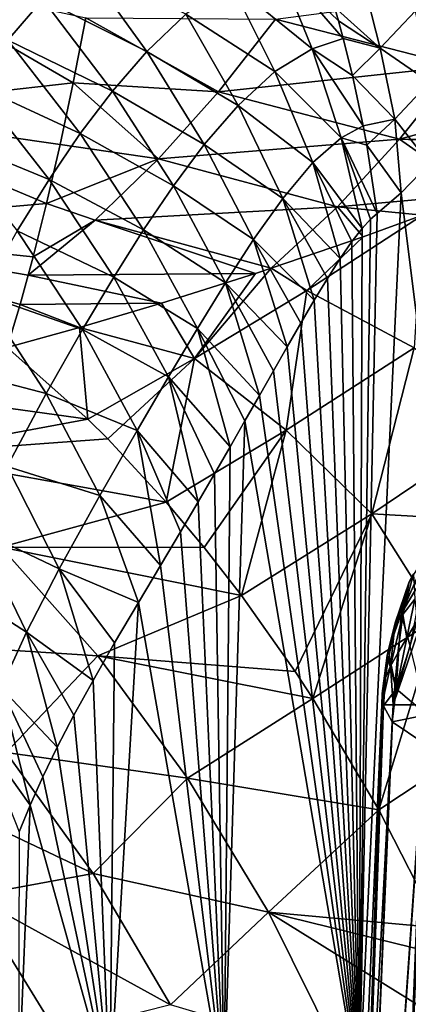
# Model space of a CAD drawing. Header units: metres. Extents: x 26 to 263, y -109 to 109.
# Tile 510 of 656: x 77.07 to 79.77, y 61.1 to 67.94. Entities that reach past the tile are written whole.
import ezdxf

# ---------------------------------------------------------------- set-up
doc = ezdxf.new("R2010")
doc.units = ezdxf.units.M
doc.layers.add('solid_500750', color=7, linetype='CONTINUOUS')

msp = doc.modelspace()

# ---------------------------------------------------------------- linework, layer by layer
at = {"layer": 'solid_500750'}
for points in [[(76.427483, 68.420052, 5.038704), (76.989227, 67.796745, 5.380446), (77.232162, 68.081863, 5.701386)], [(77.500412, 68.346275, 6.025173), (77.232162, 68.081863, 5.701386), (77.95446, 67.718231, 6.347577)], [(77.500412, 68.346275, 6.025173), (77.95446, 67.718231, 6.347577), (78.22596, 67.976341, 6.664556)], [(78.857704, 68.341743, 7.33899), (78.5345, 68.196205, 7.002223), (79.101944, 67.736946, 7.525841)], [(78.857704, 68.341743, 7.33899), (79.101944, 67.736946, 7.525841), (79.318771, 67.807739, 7.751845)], [(79.285187, 67.931236, 7.726421), (78.857704, 68.341743, 7.33899), (79.318771, 67.807739, 7.751845)], [(79.285187, 67.931236, 7.726421), (79.258072, 68.026291, 7.706532), (78.857704, 68.341743, 7.33899)], [(77.442986, 67.501366, -14.370229), (75.722427, 67.306541, -14.046724), (76.152534, 68.249123, -14.943918)], [(77.530525, 67.951378, -14.776813), (77.442986, 67.501366, -14.370229), (76.152534, 68.249123, -14.943918)], [(79.451889, 68.224892, 7.911698), (79.258072, 68.026291, 7.706532), (79.575844, 67.740662, 8.003961)], [(79.451889, 68.224892, 7.911698), (79.575844, 67.740662, 8.003961), (79.821632, 67.999512, 8.244688)], [(78.5345, 68.196205, 7.002223), (78.22596, 67.976341, 6.664556), (78.844337, 67.578033, 7.248814)], [(78.5345, 68.196205, 7.002223), (78.844337, 67.578033, 7.248814), (79.101944, 67.736946, 7.525841)], [(78.847649, 67.94117, -14.791883), (80.498207, 68.158653, -14.835162), (80.116516, 67.614998, -14.418743)], [(77.232162, 68.081863, 5.701386), (76.989227, 67.796745, 5.380446), (77.714912, 67.442657, 6.046441)], [(77.232162, 68.081863, 5.701386), (77.714912, 67.442657, 6.046441), (77.95446, 67.718231, 6.347577)], [(79.575844, 67.740662, 8.003961), (79.258072, 68.026291, 7.706532), (79.285187, 67.931236, 7.726421)], [(78.453178, 67.438843, -14.350323), (77.442986, 67.501366, -14.370229), (77.530525, 67.951378, -14.776813)], [(78.453178, 67.438843, -14.350323), (77.530525, 67.951378, -14.776813), (78.847649, 67.94117, -14.791883)], [(78.22596, 67.976341, 6.664556), (77.95446, 67.718231, 6.347577), (78.588203, 67.343903, 6.959686)], [(78.22596, 67.976341, 6.664556), (78.588203, 67.343903, 6.959686), (78.844337, 67.578033, 7.248814)], [(78.453178, 67.438843, -14.350323), (78.847649, 67.94117, -14.791883), (80.116516, 67.614998, -14.418743)], [(79.821632, 67.999512, 8.244688), (79.575844, 67.740662, 8.003961), (79.917068, 67.504166, 8.324504)], [(79.575844, 67.740662, 8.003961), (79.285187, 67.931236, 7.726421), (79.318771, 67.807739, 7.751845)], [(79.383003, 67.549995, 7.803417), (79.318771, 67.807739, 7.751845), (79.101944, 67.736946, 7.525841)], [(79.575844, 67.740662, 8.003961), (79.318771, 67.807739, 7.751845), (79.383003, 67.549995, 7.803417)], [(76.989227, 67.796745, 5.380446), (76.760208, 67.48671, 5.04576), (77.491783, 67.147987, 5.742283)], [(76.989227, 67.796745, 5.380446), (77.491783, 67.147987, 5.742283), (77.714912, 67.442657, 6.046441)], [(79.101944, 67.736946, 7.525841), (78.844337, 67.578033, 7.248814), (79.303169, 67.1194, 7.706823)], [(79.101944, 67.736946, 7.525841), (79.303169, 67.1194, 7.706823), (79.45752, 67.201614, 7.869995)], [(79.383003, 67.549995, 7.803417), (79.101944, 67.736946, 7.525841), (79.45752, 67.201614, 7.869995)], [(79.575844, 67.740662, 8.003961), (79.383003, 67.549995, 7.803417), (79.676888, 67.249054, 8.093109)], [(79.575844, 67.740662, 8.003961), (79.676888, 67.249054, 8.093109), (79.917068, 67.504166, 8.324504)], [(77.95446, 67.718231, 6.347577), (77.714912, 67.442657, 6.046441), (78.3536, 67.072136, 6.678643)], [(77.95446, 67.718231, 6.347577), (78.3536, 67.072136, 6.678643), (78.588203, 67.343903, 6.959686)], [(78.453178, 67.438843, -14.350323), (80.116516, 67.614998, -14.418743), (79.708572, 67.109512, -13.976696)], [(81.566841, 67.615288, -14.177151), (79.708572, 67.109512, -13.976696), (80.116516, 67.614998, -14.418743)], [(81.566841, 67.615288, -14.177151), (81.159378, 67.093422, -13.753531), (79.708572, 67.109512, -13.976696)], [(78.844337, 67.578033, 7.248814), (78.588203, 67.343903, 6.959686), (79.106789, 66.9468, 7.49316)], [(78.844337, 67.578033, 7.248814), (79.106789, 66.9468, 7.49316), (79.303169, 67.1194, 7.706823)], [(79.676888, 67.249054, 8.093109), (79.383003, 67.549995, 7.803417), (79.45752, 67.201614, 7.869995)], [(77.442986, 67.501366, -14.370229), (77.352211, 67.071732, -13.940266), (75.722427, 67.306541, -14.046724)], [(76.760208, 67.48671, 5.04576), (76.531883, 67.13562, 4.671714), (77.27552, 66.830093, 5.42018)], [(76.760208, 67.48671, 5.04576), (77.27552, 66.830093, 5.42018), (77.491783, 67.147987, 5.742283)], [(78.035645, 66.973076, -13.879897), (77.352211, 67.071732, -13.940266), (77.442986, 67.501366, -14.370229)], [(78.035645, 66.973076, -13.879897), (77.442986, 67.501366, -14.370229), (78.453178, 67.438843, -14.350323)], [(79.917068, 67.504166, 8.324504), (79.676888, 67.249054, 8.093109), (79.918869, 66.939781, 8.335031)], [(77.714912, 67.442657, 6.046441), (77.491783, 67.147987, 5.742283), (78.13884, 66.784409, 6.404073)], [(77.714912, 67.442657, 6.046441), (78.13884, 66.784409, 6.404073), (78.3536, 67.072136, 6.678643)], [(78.035645, 66.973076, -13.879897), (78.453178, 67.438843, -14.350323), (79.708572, 67.109512, -13.976696)], [(78.588203, 67.343903, 6.959686), (78.3536, 67.072136, 6.678643), (78.898117, 66.698051, 7.256505)], [(78.588203, 67.343903, 6.959686), (78.898117, 66.698051, 7.256505), (79.106789, 66.9468, 7.49316)], [(77.258057, 66.663506, -13.487417), (75.246994, 66.486275, -13.057125), (75.722427, 67.306541, -14.046724)], [(77.352211, 67.071732, -13.940266), (77.258057, 66.663506, -13.487417), (75.722427, 67.306541, -14.046724)], [(79.482651, 67.066689, 7.894831), (79.45752, 67.201614, 7.869995), (79.303169, 67.1194, 7.706823)], [(79.676888, 67.249054, 8.093109), (79.45752, 67.201614, 7.869995), (79.482651, 67.066689, 7.894831)], [(79.676888, 67.249054, 8.093109), (79.482651, 67.066689, 7.894831), (79.721992, 66.737633, 8.146345)], [(79.676888, 67.249054, 8.093109), (79.721992, 66.737633, 8.146345), (79.918869, 66.939781, 8.335031)], [(76.531883, 67.13562, 4.671714), (77.05397, 66.473053, 5.055759), (77.27552, 66.830093, 5.42018)], [(77.491783, 67.147987, 5.742283), (77.27552, 66.830093, 5.42018), (77.9319, 66.479126, 6.120444)], [(77.491783, 67.147987, 5.742283), (77.9319, 66.479126, 6.120444), (78.13884, 66.784409, 6.404073)], [(79.303169, 67.1194, 7.706823), (79.106789, 66.9468, 7.49316), (79.45005, 66.48922, 7.869324)], [(79.303169, 67.1194, 7.706823), (79.508743, 66.55407, 7.930303), (79.554741, 66.592751, 7.977898)], [(79.482651, 67.066689, 7.894831), (79.303169, 67.1194, 7.706823), (79.554741, 66.592751, 7.977898)], [(79.303169, 67.1194, 7.706823), (79.45005, 66.48922, 7.869324), (79.508743, 66.55407, 7.930303)], [(78.035645, 66.973076, -13.879897), (77.258057, 66.663506, -13.487417), (77.352211, 67.071732, -13.940266)], [(78.035645, 66.973076, -13.879897), (79.708572, 67.109512, -13.976696), (79.277863, 66.64064, -13.506837)], [(78.3536, 67.072136, 6.678643), (78.13884, 66.784409, 6.404073), (78.695686, 66.412239, 7.015247)], [(78.3536, 67.072136, 6.678643), (78.695686, 66.412239, 7.015247), (78.898117, 66.698051, 7.256505)], [(80.255737, 66.72757, -13.511609), (79.277863, 66.64064, -13.506837), (79.708572, 67.109512, -13.976696)], [(79.482651, 67.066689, 7.894831), (79.554741, 66.592751, 7.977898), (79.721992, 66.737633, 8.146345)], [(81.075981, 67.058266, -13.733412), (80.255737, 66.72757, -13.511609), (79.708572, 67.109512, -13.976696)], [(81.159378, 67.093422, -13.753531), (81.075981, 67.058266, -13.733412), (79.708572, 67.109512, -13.976696)], [(77.595795, 66.546173, -13.38189), (77.258057, 66.663506, -13.487417), (78.035645, 66.973076, -13.879897)], [(77.595795, 66.546173, -13.38189), (78.035645, 66.973076, -13.879897), (79.277863, 66.64064, -13.506837)], [(79.106789, 66.9468, 7.49316), (78.898117, 66.698051, 7.256505), (79.297478, 66.281242, 7.708034)], [(79.106789, 66.9468, 7.49316), (79.297478, 66.281242, 7.708034), (79.378815, 66.398117, 7.794566)], [(79.106789, 66.9468, 7.49316), (79.378815, 66.398117, 7.794566), (79.45005, 66.48922, 7.869324)], [(80.499313, 60.500385, 9.124457), (79.918869, 66.939781, 8.335031), (79.721992, 66.737633, 8.146345)], [(77.27552, 66.830093, 5.42018), (77.05397, 66.473053, 5.055759), (77.72496, 66.152252, 5.814597)], [(77.27552, 66.830093, 5.42018), (77.72496, 66.152252, 5.814597), (77.9319, 66.479126, 6.120444)], [(78.13884, 66.784409, 6.404073), (77.9319, 66.479126, 6.120444), (78.501427, 66.111832, 6.770886)], [(78.13884, 66.784409, 6.404073), (78.501427, 66.111832, 6.770886), (78.695686, 66.412239, 7.015247)], [(80.255737, 66.72757, -13.511609), (79.868752, 66.581367, -13.392039), (79.277863, 66.64064, -13.506837)], [(79.429466, 60.500385, 8.127853), (79.721992, 66.737633, 8.146345), (79.554741, 66.592751, 7.977898)], [(79.429466, 60.500385, 8.127853), (80.499313, 60.500385, 9.124457), (79.721992, 66.737633, 8.146345)], [(77.258057, 66.663506, -13.487417), (77.164261, 66.291443, -13.029792), (75.246994, 66.486275, -13.057125)], [(77.595795, 66.546173, -13.38189), (77.164261, 66.291443, -13.029792), (77.258057, 66.663506, -13.487417)], [(77.595795, 66.546173, -13.38189), (79.277863, 66.64064, -13.506837), (78.818283, 66.212662, -13.013125)], [(78.898117, 66.698051, 7.256505), (78.695686, 66.412239, 7.015247), (79.116631, 65.991577, 7.510283)], [(79.456871, 66.43206, -13.253315), (78.818283, 66.212662, -13.013125), (79.277863, 66.64064, -13.506837)], [(78.898117, 66.698051, 7.256505), (79.116631, 65.991577, 7.510283), (79.208473, 66.142876, 7.61168)], [(78.898117, 66.698051, 7.256505), (79.208473, 66.142876, 7.61168), (79.297478, 66.281242, 7.708034)], [(79.868752, 66.581367, -13.392039), (79.456871, 66.43206, -13.253315), (79.277863, 66.64064, -13.506837)], [(79.065308, 66.057785, -12.823891), (79.456871, 66.43206, -13.253315), (79.868752, 66.581367, -13.392039)], [(79.81086, 65.660248, -12.424821), (79.065308, 66.057785, -12.823891), (79.868752, 66.581367, -13.392039)], [(79.508743, 66.55407, 7.930303), (79.429466, 60.500385, 8.127853), (79.554741, 66.592751, 7.977898)], [(77.595795, 66.546173, -13.38189), (77.130302, 66.16449, -12.862225), (77.164261, 66.291443, -13.029792)], [(77.595795, 66.546173, -13.38189), (78.709167, 66.176765, -12.969069), (77.130302, 66.16449, -12.862225)], [(77.595795, 66.546173, -13.38189), (78.818283, 66.212662, -13.013125), (78.709167, 66.176765, -12.969069)], [(79.508743, 66.55407, 7.930303), (79.45005, 66.48922, 7.869324), (79.429466, 60.500385, 8.127853)], [(77.073662, 65.960968, -12.579731), (76.984406, 65.662025, -12.128948), (75.246994, 66.486275, -13.057125)], [(77.130302, 66.16449, -12.862225), (77.073662, 65.960968, -12.579731), (75.246994, 66.486275, -13.057125)], [(77.164261, 66.291443, -13.029792), (77.130302, 66.16449, -12.862225), (75.246994, 66.486275, -13.057125)], [(77.05397, 66.473053, 5.055759), (76.804832, 66.033524, 4.595024), (77.506721, 65.788101, 5.463537)], [(77.05397, 66.473053, 5.055759), (77.506721, 65.788101, 5.463537), (77.72496, 66.152252, 5.814597)], [(77.9319, 66.479126, 6.120444), (77.72496, 66.152252, 5.814597), (78.306694, 65.795334, 6.511334)], [(77.9319, 66.479126, 6.120444), (78.306694, 65.795334, 6.511334), (78.501427, 66.111832, 6.770886)], [(79.065308, 66.057785, -12.823891), (78.818283, 66.212662, -13.013125), (79.456871, 66.43206, -13.253315)], [(79.45005, 66.48922, 7.869324), (79.378815, 66.398117, 7.794566), (79.429466, 60.500385, 8.127853)], [(78.695686, 66.412239, 7.015247), (78.501427, 66.111832, 6.770886), (78.92881, 65.667908, 7.295827)], [(78.695686, 66.412239, 7.015247), (78.92881, 65.667908, 7.295827), (79.023079, 65.83226, 7.404706)], [(78.695686, 66.412239, 7.015247), (79.023079, 65.83226, 7.404706), (79.116631, 65.991577, 7.510283)], [(79.378815, 66.398117, 7.794566), (79.297478, 66.281242, 7.708034), (79.429466, 60.500385, 8.127853)], [(79.297478, 66.281242, 7.708034), (79.208473, 66.142876, 7.61168), (79.429466, 60.500385, 8.127853)], [(78.056335, 65.970413, -12.684367), (77.073662, 65.960968, -12.579731), (77.130302, 66.16449, -12.862225)], [(78.709167, 66.176765, -12.969069), (78.056335, 65.970413, -12.684367), (77.130302, 66.16449, -12.862225)], [(78.284882, 65.58567, -12.210269), (78.056335, 65.970413, -12.684367), (78.709167, 66.176765, -12.969069)], [(78.284882, 65.58567, -12.210269), (78.709167, 66.176765, -12.969069), (78.818283, 66.212662, -13.013125)], [(79.065308, 66.057785, -12.823891), (78.284882, 65.58567, -12.210269), (78.818283, 66.212662, -13.013125)], [(77.72496, 66.152252, 5.814597), (77.506721, 65.788101, 5.463537), (78.105278, 65.458801, 6.225256)], [(77.72496, 66.152252, 5.814597), (78.105278, 65.458801, 6.225256), (78.306694, 65.795334, 6.511334)], [(78.501427, 66.111832, 6.770886), (78.306694, 65.795334, 6.511334), (78.736282, 65.329842, 7.064801)], [(78.501427, 66.111832, 6.770886), (78.736282, 65.329842, 7.064801), (78.83342, 65.500656, 7.18287)], [(78.501427, 66.111832, 6.770886), (78.83342, 65.500656, 7.18287), (78.92881, 65.667908, 7.295827)], [(79.208473, 66.142876, 7.61168), (79.116631, 65.991577, 7.510283), (79.429466, 60.500385, 8.127853)], [(76.804832, 66.033524, 4.595024), (76.543861, 65.529312, 4.041371), (77.254639, 65.343552, 5.014534)], [(76.804832, 66.033524, 4.595024), (77.254639, 65.343552, 5.014534), (77.506721, 65.788101, 5.463537)], [(78.922676, 65.088791, -11.760806), (78.284882, 65.58567, -12.210269), (79.065308, 66.057785, -12.823891)], [(79.81086, 65.660248, -12.424821), (78.922676, 65.088791, -11.760806), (79.065308, 66.057785, -12.823891)], [(77.487633, 65.802147, -12.404429), (76.984406, 65.662025, -12.128948), (77.073662, 65.960968, -12.579731)], [(78.056335, 65.970413, -12.684367), (77.487633, 65.802147, -12.404429), (77.073662, 65.960968, -12.579731)], [(78.284882, 65.58567, -12.210269), (77.487633, 65.802147, -12.404429), (78.056335, 65.970413, -12.684367)], [(79.116631, 65.991577, 7.510283), (79.023079, 65.83226, 7.404706), (79.429466, 60.500385, 8.127853)], [(79.023079, 65.83226, 7.404706), (78.92881, 65.667908, 7.295827), (79.429466, 60.500385, 8.127853)], [(77.544846, 65.166794, -11.553295), (76.984406, 65.662025, -12.128948), (77.487633, 65.802147, -12.404429)], [(77.506721, 65.788101, 5.463537), (77.254639, 65.343552, 5.014534), (77.88652, 65.086777, 5.891119)], [(78.284882, 65.58567, -12.210269), (77.544846, 65.166794, -11.553295), (77.487633, 65.802147, -12.404429)], [(77.506721, 65.788101, 5.463537), (77.88652, 65.086777, 5.891119), (78.105278, 65.458801, 6.225256)], [(78.306694, 65.795334, 6.511334), (78.105278, 65.458801, 6.225256), (78.53228, 64.97345, 6.805992)], [(78.306694, 65.795334, 6.511334), (78.53228, 64.97345, 6.805992), (78.636116, 65.154243, 6.939644)], [(78.306694, 65.795334, 6.511334), (78.636116, 65.154243, 6.939644), (78.736282, 65.329842, 7.064801)], [(77.544846, 65.166794, -11.553295), (75.485168, 65.449448, -11.515536), (76.984406, 65.662025, -12.128948)], [(78.92881, 65.667908, 7.295827), (78.83342, 65.500656, 7.18287), (79.429466, 60.500385, 8.127853)], [(79.517883, 64.508026, -11.354072), (78.922676, 65.088791, -11.760806), (79.81086, 65.660248, -12.424821)], [(80.4925, 65.165855, -12.042822), (79.517883, 64.508026, -11.354072), (79.81086, 65.660248, -12.424821)], [(78.284882, 65.58567, -12.210269), (77.682487, 65.030235, -11.419218), (77.544846, 65.166794, -11.553295)], [(78.284882, 65.58567, -12.210269), (78.089622, 64.59034, -11.040521), (77.682487, 65.030235, -11.419218)], [(78.922676, 65.088791, -11.760806), (78.089622, 64.59034, -11.040521), (78.284882, 65.58567, -12.210269)], [(76.543861, 65.529312, 4.041371), (76.985214, 64.836693, 4.471416), (77.254639, 65.343552, 5.014534)], [(78.83342, 65.500656, 7.18287), (78.736282, 65.329842, 7.064801), (79.429466, 60.500385, 8.127853)], [(77.544846, 65.166794, -11.553295), (76.231232, 64.923073, -10.855029), (75.485168, 65.449448, -11.515536)], [(78.105278, 65.458801, 6.225256), (77.88652, 65.086777, 5.891119), (78.310524, 64.591835, 6.5061)], [(78.105278, 65.458801, 6.225256), (78.310524, 64.591835, 6.5061), (78.424652, 64.787277, 6.663013)], [(78.105278, 65.458801, 6.225256), (78.424652, 64.787277, 6.663013), (78.53228, 64.97345, 6.805992)], [(77.254639, 65.343552, 5.014534), (76.985214, 64.836693, 4.471416), (77.627121, 64.636482, 5.457668)], [(77.254639, 65.343552, 5.014534), (77.627121, 64.636482, 5.457668), (77.88652, 65.086777, 5.891119)], [(78.736282, 65.329842, 7.064801), (78.636116, 65.154243, 6.939644), (79.429466, 60.500385, 8.127853)], [(77.544846, 65.166794, -11.553295), (77.682487, 65.030235, -11.419218), (76.231232, 64.923073, -10.855029)], [(78.636116, 65.154243, 6.939644), (78.490952, 60.500385, 7.006706), (79.429466, 60.500385, 8.127853)], [(78.636116, 65.154243, 6.939644), (78.53228, 64.97345, 6.805992), (78.490952, 60.500385, 7.006706)], [(80.4925, 65.165855, -12.042822), (80.905182, 64.430557, -11.566293), (79.517883, 64.508026, -11.354072)], [(77.88652, 65.086777, 5.891119), (77.627121, 64.636482, 5.457668), (78.048218, 64.150002, 6.122481)], [(77.88652, 65.086777, 5.891119), (78.048218, 64.150002, 6.122481), (78.187241, 64.382835, 6.330015)], [(77.88652, 65.086777, 5.891119), (78.187241, 64.382835, 6.330015), (78.310524, 64.591835, 6.5061)], [(78.922676, 65.088791, -11.760806), (78.353012, 64.275627, -10.810513), (78.089622, 64.59034, -11.040521)], [(78.922676, 65.088791, -11.760806), (78.612259, 63.940968, -10.596516), (78.353012, 64.275627, -10.810513)], [(79.517883, 64.508026, -11.354072), (78.612259, 63.940968, -10.596516), (78.922676, 65.088791, -11.760806)], [(77.682487, 65.030235, -11.419218), (78.089622, 64.59034, -11.040521), (76.231232, 64.923073, -10.855029)], [(78.53228, 64.97345, 6.805992), (78.424652, 64.787277, 6.663013), (78.490952, 60.500385, 7.006706)], [(78.089622, 64.59034, -11.040521), (76.94146, 64.277008, -10.271477), (76.231232, 64.923073, -10.855029)], [(76.985214, 64.836693, 4.471416), (76.77066, 64.399467, 3.980459), (77.344521, 64.126373, 4.929187)], [(76.985214, 64.836693, 4.471416), (77.344521, 64.126373, 4.929187), (77.627121, 64.636482, 5.457668)], [(78.424652, 64.787277, 6.663013), (78.310524, 64.591835, 6.5061), (78.490952, 60.500385, 7.006706)], [(78.089622, 64.59034, -11.040521), (78.353012, 64.275627, -10.810513), (76.94146, 64.277008, -10.271477)], [(77.627121, 64.636482, 5.457668), (77.344521, 64.126373, 4.929187), (77.895531, 63.893887, 5.882686)], [(77.627121, 64.636482, 5.457668), (77.895531, 63.893887, 5.882686), (78.048218, 64.150002, 6.122481)], [(78.310524, 64.591835, 6.5061), (78.187241, 64.382835, 6.330015), (78.490952, 60.500385, 7.006706)], [(79.517883, 64.508026, -11.354072), (78.984138, 63.413509, -10.313135), (78.612259, 63.940968, -10.596516)], [(79.517883, 64.508026, -11.354072), (79.106461, 63.226566, -10.226613), (78.984138, 63.413509, -10.313135)], [(79.517883, 64.508026, -11.354072), (79.972893, 63.785679, -10.929547), (79.106461, 63.226566, -10.226613)], [(79.517883, 64.508026, -11.354072), (80.905182, 64.430557, -11.566293), (79.972893, 63.785679, -10.929547)], [(76.77066, 64.399467, 3.980459), (76.601303, 64.017212, 3.549272), (77.1185, 63.686668, 4.453204)], [(76.77066, 64.399467, 3.980459), (77.1185, 63.686668, 4.453204), (77.344521, 64.126373, 4.929187)], [(78.187241, 64.382835, 6.330015), (78.048218, 64.150002, 6.122481), (78.490952, 60.500385, 7.006706)], [(76.94146, 64.277008, -10.271477), (77.613792, 63.523289, -9.779727), (76.3153, 63.605423, -9.171746)], [(78.612259, 63.940968, -10.596516), (77.613792, 63.523289, -9.779727), (76.94146, 64.277008, -10.271477)], [(78.353012, 64.275627, -10.810513), (78.612259, 63.940968, -10.596516), (76.94146, 64.277008, -10.271477)], [(79.93203, 64.292755, 0.65795), (79.720749, 63.814289, -0.130508), (79.878456, 64.077736, -0.193412)], [(79.93203, 64.292755, 0.65795), (79.775917, 64.035698, 0.746173), (79.720749, 63.814289, -0.130508)], [(77.344521, 64.126373, 4.929187), (77.1185, 63.686668, 4.453204), (77.580788, 63.352493, 5.342975)], [(77.344521, 64.126373, 4.929187), (77.580788, 63.352493, 5.342975), (77.730148, 63.612782, 5.607369)], [(77.344521, 64.126373, 4.929187), (77.730148, 63.612782, 5.607369), (77.895531, 63.893887, 5.882686)], [(78.048218, 64.150002, 6.122481), (77.895531, 63.893887, 5.882686), (78.490952, 60.500385, 7.006706)], [(79.720749, 63.814289, -0.130508), (79.783592, 63.589378, -1.190793), (79.878456, 64.077736, -0.193412)], [(79.731621, 63.810909, 1.31751), (79.775917, 64.035698, 0.746173), (79.805977, 64.09201, 1.200568)], [(79.816208, 63.916439, 1.792003), (79.731621, 63.810909, 1.31751), (79.805977, 64.09201, 1.200568)], [(76.601303, 64.017212, 3.549272), (76.941742, 63.300972, 4.0402), (77.1185, 63.686668, 4.453204)], [(79.775917, 64.035698, 0.746173), (79.630348, 63.556908, -0.069534), (79.720749, 63.814289, -0.130508)], [(79.775917, 64.035698, 0.746173), (79.679192, 63.751068, 0.834815), (79.630348, 63.556908, -0.069534)], [(79.731621, 63.810909, 1.31751), (79.679192, 63.751068, 0.834815), (79.775917, 64.035698, 0.746173)], [(78.612259, 63.940968, -10.596516), (78.984138, 63.413509, -10.313135), (77.613792, 63.523289, -9.779727)], [(79.665291, 63.182442, 1.145579), (79.831841, 63.766758, 1.936203), (79.91153, 63.902222, 2.230269)], [(79.898911, 63.182442, 2.269818), (79.665291, 63.182442, 1.145579), (79.91153, 63.902222, 2.230269)], [(79.816208, 63.916439, 1.792003), (79.759521, 63.647076, 1.620155), (79.731621, 63.810909, 1.31751)], [(79.816208, 63.916439, 1.792003), (79.831841, 63.766758, 1.936203), (79.759521, 63.647076, 1.620155)], [(77.895531, 63.893887, 5.882686), (77.698135, 60.500385, 5.778196), (78.490952, 60.500385, 7.006706)], [(77.895531, 63.893887, 5.882686), (77.730148, 63.612782, 5.607369), (77.698135, 60.500385, 5.778196)], [(79.972893, 63.785679, -10.929547), (79.565926, 62.454998, -9.936163), (79.106461, 63.226566, -10.226613)], [(79.972893, 63.785679, -10.929547), (80.49614, 63.069515, -10.656082), (79.565926, 62.454998, -9.936163)], [(79.630348, 63.556908, -0.069534), (79.687088, 63.294418, -1.147001), (79.720749, 63.814289, -0.130508)], [(79.731621, 63.810909, 1.31751), (79.696739, 63.542019, 1.281339), (79.646088, 63.451591, 0.919924)], [(79.731621, 63.810909, 1.31751), (79.646088, 63.451591, 0.919924), (79.679192, 63.751068, 0.834815)], [(79.665291, 63.182442, 1.145579), (79.759521, 63.647076, 1.620155), (79.831841, 63.766758, 1.936203)], [(79.687088, 63.294418, -1.147001), (79.783592, 63.589378, -1.190793), (79.720749, 63.814289, -0.130508)], [(79.731621, 63.810909, 1.31751), (79.759521, 63.647076, 1.620155), (79.696739, 63.542019, 1.281339)], [(79.679192, 63.751068, 0.834815), (79.605217, 63.353649, 0.462939), (79.589493, 63.261387)], [(79.679192, 63.751068, 0.834815), (79.589493, 63.261387), (79.622765, 63.52459, -0.061906)], [(79.679192, 63.751068, 0.834815), (79.646088, 63.451591, 0.919924), (79.605217, 63.353649, 0.462939)], [(79.679192, 63.751068, 0.834815), (79.622765, 63.52459, -0.061906), (79.630348, 63.556908, -0.069534)], [(77.1185, 63.686668, 4.453204), (76.941742, 63.300972, 4.0402), (77.331879, 62.889713, 4.863692)], [(77.1185, 63.686668, 4.453204), (77.331879, 62.889713, 4.863692), (77.447273, 63.111515, 5.092308)], [(77.1185, 63.686668, 4.453204), (77.447273, 63.111515, 5.092308), (77.580788, 63.352493, 5.342975)], [(79.665291, 63.182442, 1.145579), (79.696739, 63.542019, 1.281339), (79.759521, 63.647076, 1.620155)], [(77.613792, 63.523289, -9.779727), (76.977272, 62.850941, -8.774254), (76.3153, 63.605423, -9.171746)], [(77.730148, 63.612782, 5.607369), (77.580788, 63.352493, 5.342975), (77.698135, 60.500385, 5.778196)], [(79.687088, 63.294418, -1.147001), (79.898254, 63.114101, -2.226669), (79.783592, 63.589378, -1.190793)], [(77.613792, 63.523289, -9.779727), (78.236565, 62.673985, -9.38875), (76.977272, 62.850941, -8.774254)], [(79.106461, 63.226566, -10.226613), (78.236565, 62.673985, -9.38875), (77.613792, 63.523289, -9.779727)], [(78.984138, 63.413509, -10.313135), (79.106461, 63.226566, -10.226613), (77.613792, 63.523289, -9.779727)], [(79.622765, 63.52459, -0.061906), (79.589493, 63.261387), (79.599152, 63.176834, -0.456587)], [(79.622765, 63.52459, -0.061906), (79.599152, 63.176834, -0.456587), (79.687088, 63.294418, -1.147001)], [(79.630348, 63.556908, -0.069534), (79.622765, 63.52459, -0.061906), (79.687088, 63.294418, -1.147001)], [(79.665291, 63.182442, 1.145579), (79.646088, 63.451591, 0.919924), (79.696739, 63.542019, 1.281339)], [(79.586929, 63.182442), (79.605217, 63.353649, 0.462939), (79.646088, 63.451591, 0.919924)], [(79.665291, 63.182442, 1.145579), (79.586929, 63.182442), (79.646088, 63.451591, 0.919924)], [(76.941742, 63.300972, 4.0402), (76.805649, 62.957664, 3.693661), (77.143715, 62.48605, 4.464016)], [(76.941742, 63.300972, 4.0402), (77.143715, 62.48605, 4.464016), (77.231232, 62.681938, 4.654294)], [(76.941742, 63.300972, 4.0402), (77.231232, 62.681938, 4.654294), (77.331879, 62.889713, 4.863692)], [(77.580788, 63.352493, 5.342975), (77.447273, 63.111515, 5.092308), (77.698135, 60.500385, 5.778196)], [(79.586929, 63.182442), (79.589493, 63.261387), (79.605217, 63.353649, 0.462939)], [(79.687088, 63.294418, -1.147001), (79.599152, 63.176834, -0.456587), (79.659027, 63.065556, -1.127867)], [(79.687088, 63.294418, -1.147001), (79.659027, 63.065556, -1.127867), (79.898254, 63.114101, -2.226669)], [(79.106461, 63.226566, -10.226613), (79.565926, 62.454998, -9.936163), (78.236565, 62.673985, -9.38875)], [(79.599152, 63.176834, -0.456587), (79.589493, 63.261387), (79.586929, 63.182442)], [(79.213623, 54.543747), (79.586929, 63.182442), (79.665291, 63.182442, 1.145579)], [(79.295456, 54.543747, -1.196412), (79.586929, 63.182442), (79.213623, 54.543747)], [(79.295456, 54.543747, 1.196412), (79.213623, 54.543747), (79.665291, 63.182442, 1.145579)], [(79.599152, 63.176834, -0.456587), (79.586929, 63.182442), (79.295456, 54.543747, -1.196412)], [(79.295456, 54.543747, 1.196412), (79.665291, 63.182442, 1.145579), (79.898911, 63.182442, 2.269818)], [(79.295456, 54.543747, 1.196412), (79.898911, 63.182442, 2.269818), (79.539444, 54.543747, 2.370537)], [(79.659027, 63.065556, -1.127867), (79.599152, 63.176834, -0.456587), (79.295456, 54.543747, -1.196412)], [(79.539444, 54.543747, 2.370537), (79.898911, 63.182442, 2.269818), (80.28344, 63.182442, 3.351775)], [(79.539444, 54.543747, 2.370537), (80.28344, 63.182442, 3.351775), (79.941032, 54.543747, 3.500504)], [(77.447273, 63.111515, 5.092308), (77.331879, 62.889713, 4.863692), (77.698135, 60.500385, 5.778196)], [(79.898254, 63.114101, -2.226669), (79.659027, 63.065556, -1.127867), (79.878441, 62.916149, -2.228696)], [(79.878441, 62.916149, -2.228696), (79.659027, 63.065556, -1.127867), (79.295456, 54.543747, -1.196412)], [(80.49614, 63.069515, -10.656082), (79.98465, 61.634727, -9.729745), (79.565926, 62.454998, -9.936163)], [(76.805649, 62.957664, 3.693661), (77.068443, 62.301025, 4.293987), (77.143715, 62.48605, 4.464016)], [(77.331879, 62.889713, 4.863692), (77.231232, 62.681938, 4.654294), (77.698135, 60.500385, 5.778196)], [(79.878441, 62.916149, -2.228696), (79.295456, 54.543747, -1.196412), (79.539444, 54.543747, -2.370537)], [(80.24115, 62.813889, -3.283958), (79.878441, 62.916149, -2.228696), (79.539444, 54.543747, -2.370537)], [(76.977272, 62.850941, -8.774254), (77.581284, 62.011417, -8.464378), (76.06852, 62.727383, -7.968681)], [(78.236565, 62.673985, -9.38875), (77.581284, 62.011417, -8.464378), (76.977272, 62.850941, -8.774254)], [(80.24115, 62.813889, -3.283958), (79.539444, 54.543747, -2.370537), (79.941032, 54.543747, -3.500504)], [(77.581284, 62.011417, -8.464378), (76.742043, 61.857262, -7.649926), (76.06852, 62.727383, -7.968681)], [(77.231232, 62.681938, 4.654294), (77.143715, 62.48605, 4.464016), (77.698135, 60.500385, 5.778196)], [(78.236565, 62.673985, -9.38875), (78.799614, 61.74432, -9.104332), (77.581284, 62.011417, -8.464378)], [(79.565926, 62.454998, -9.936163), (78.799614, 61.74432, -9.104332), (78.236565, 62.673985, -9.38875)], [(77.143715, 62.48605, 4.464016), (77.063171, 60.500385, 4.461147), (77.698135, 60.500385, 5.778196)], [(77.143715, 62.48605, 4.464016), (77.068443, 62.301025, 4.293987), (77.063171, 60.500385, 4.461147)], [(79.565926, 62.454998, -9.936163), (79.98465, 61.634727, -9.729745), (78.799614, 61.74432, -9.104332)], [(77.581284, 62.011417, -8.464378), (78.117737, 61.100197, -8.247037), (76.742043, 61.857262, -7.649926)], [(78.799614, 61.74432, -9.104332), (78.117737, 61.100197, -8.247037), (77.581284, 62.011417, -8.464378)], [(76.742043, 61.857262, -7.649926), (77.330521, 60.900875, -7.424), (76.316353, 61.332439, -6.687799)], [(78.117737, 61.100197, -8.247037), (77.330521, 60.900875, -7.424), (76.742043, 61.857262, -7.649926)], [(78.799614, 61.74432, -9.104332), (79.293076, 60.75008, -8.931679), (78.117737, 61.100197, -8.247037)], [(80.358246, 60.776123, -9.608643), (79.293076, 60.75008, -8.931679), (78.799614, 61.74432, -9.104332)], [(80.080109, 61.428368, -9.692312), (80.358246, 60.776123, -9.608643), (78.799614, 61.74432, -9.104332)], [(79.98465, 61.634727, -9.729745), (80.080109, 61.428368, -9.692312), (78.799614, 61.74432, -9.104332)], [(77.330521, 60.900875, -7.424), (76.852219, 60.393517, -6.505348), (76.316353, 61.332439, -6.687799)]]:
    msp.add_3dface(points, dxfattribs=at)

doc.saveas('drawing.dxf')
